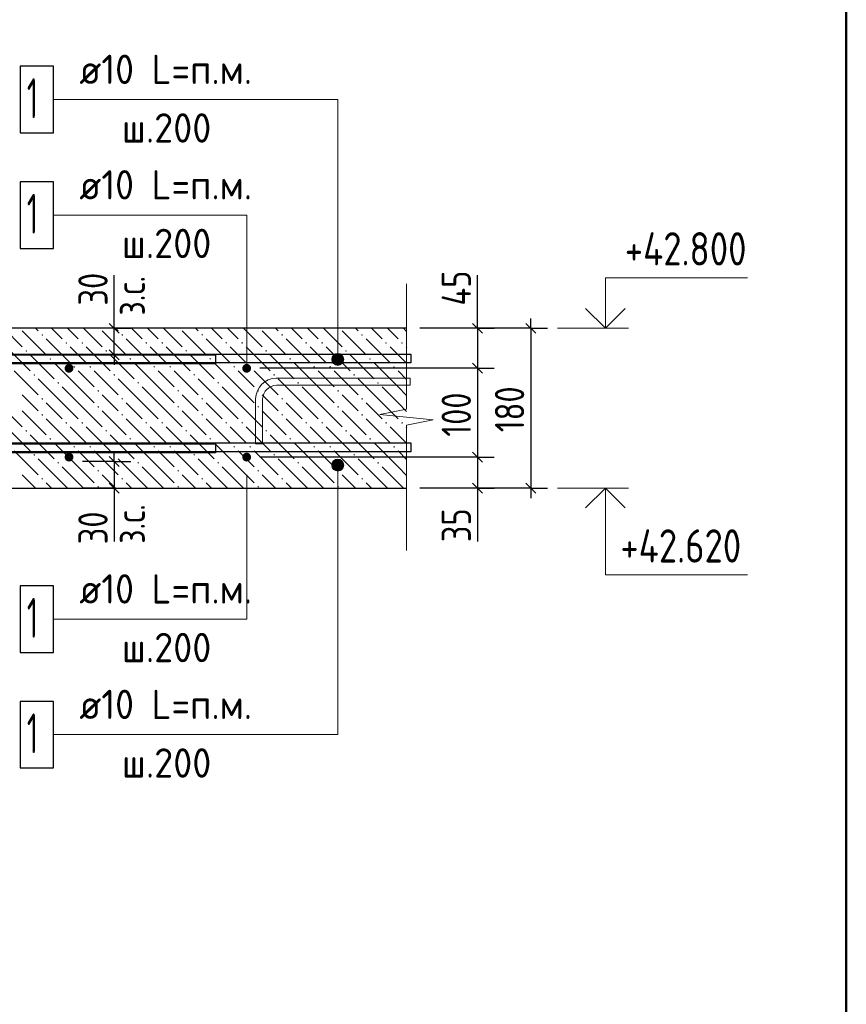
# Model space of a CAD drawing. Header units: millimetres. Extents: x 40580 to 1168286, y -220995 to 81020.
# Tile 391 of 419: x 1054964 to 1061168, y -118601 to -111210. Entities that reach past the tile are written whole.
import ezdxf

# ---------------------------------------------------------------- set-up
doc = ezdxf.new("R2010")
doc.units = ezdxf.units.MM
for name, color, linetype, lineweight in [('Standard', 7, 'Continuous', 25), ('ЖБ Перекрытие верхний уровень', 7, 'Continuous', 35), ('Позиционная метка линия выноска', 7, 'Continuous', 13), ('Примечания', 7, 'Continuous', 13), ('Фиксатор', 7, 'Continuous', 25), ('Фоновоя арматура Х1', 52, 'Continuous', 25)]:
    doc.layers.add(name, color=color, linetype=linetype, lineweight=lineweight)
doc.layers.add('Размерная выноска', color=7, linetype='Continuous')
doc.styles.add('GOST 2.304-81', font='txt')
doc.styles.add('ISOCPEUR', font='isocpeur.ttf')

msp = doc.modelspace()

# ---------------------------------------------------------------- hatches: boundary and pattern name
at = {"layer": 'ЖБ Перекрытие верхний уровень', "linetype": 'Continuous', "lineweight": -3, "transparency": 33554687}
for points in [[(1055127.2, -113576.6), (1055133.7, -113570.1), (1055140.2, -113576.6), (1055133.7, -113583.1)], [(1055727.2, -113576.6), (1055733.7, -113570.1), (1055740.2, -113576.6), (1055733.7, -113583.1)], [(1056327.2, -113576.6), (1056333.7, -113570.1), (1056340.2, -113576.6), (1056333.7, -113583.1)], [(1056927.2, -113576.6), (1056933.7, -113570.1), (1056940.2, -113576.6), (1056933.7, -113583.1)], [(1057527.2, -113576.6), (1057533.7, -113570.1), (1057540.2, -113576.6), (1057533.7, -113583.1)], [(1055307.2, -113636.6), (1055313.7, -113630.1), (1055320.2, -113636.6), (1055313.7, -113643.1)], [(1055427.2, -113636.6), (1055433.7, -113630.1), (1055440.2, -113636.6), (1055433.7, -113643.1)], [(1055907.2, -113636.6), (1055913.7, -113630.1), (1055920.2, -113636.6), (1055913.7, -113643.1)], [(1056027.2, -113636.6), (1056033.7, -113630.1), (1056040.2, -113636.6), (1056033.7, -113643.1)], [(1056507.2, -113636.6), (1056513.7, -113630.1), (1056520.2, -113636.6), (1056513.7, -113643.1)], [(1056627.2, -113636.6), (1056633.7, -113630.1), (1056640.2, -113636.6), (1056633.7, -113643.1)], [(1057107.2, -113636.6), (1057113.7, -113630.1), (1057120.2, -113636.6), (1057113.7, -113643.1)], [(1057227.2, -113636.6), (1057233.7, -113630.1), (1057240.2, -113636.6), (1057233.7, -113643.1)], [(1057707.2, -113636.6), (1057713.7, -113630.1), (1057720.2, -113636.6), (1057713.7, -113643.1)], [(1057827.2, -113636.6), (1057833.7, -113630.1), (1057840.2, -113636.6), (1057833.7, -113643.1)], [(1055007.2, -113696.6), (1055013.7, -113690.1), (1055020.2, -113696.6), (1055013.7, -113703.1)], [(1055607.2, -113696.6), (1055613.7, -113690.1), (1055620.2, -113696.6), (1055613.7, -113703.1)], [(1056207.2, -113696.6), (1056213.7, -113690.1), (1056220.2, -113696.6), (1056213.7, -113703.1)], [(1056807.2, -113696.6), (1056813.7, -113690.1), (1056820.2, -113696.6), (1056813.7, -113703.1)], [(1057407.2, -113696.6), (1057413.7, -113690.1), (1057420.2, -113696.6), (1057413.7, -113703.1)], [(1055187.2, -113756.6), (1055193.7, -113750.1), (1055200.2, -113756.6), (1055193.7, -113763.1)], [(1055367.2, -113816.6), (1055373.7, -113810.1), (1055380.2, -113816.6), (1055373.7, -113823.1)], [(1055487.2, -113816.6), (1055493.7, -113810.1), (1055500.2, -113816.6), (1055493.7, -113823.1)], [(1055787.2, -113756.6), (1055793.7, -113750.1), (1055800.2, -113756.6), (1055793.7, -113763.1)], [(1055967.2, -113816.6), (1055973.7, -113810.1), (1055980.2, -113816.6), (1055973.7, -113823.1)], [(1056087.2, -113816.6), (1056093.7, -113810.1), (1056100.2, -113816.6), (1056093.7, -113823.1)], [(1056387.2, -113756.6), (1056393.7, -113750.1), (1056400.2, -113756.6), (1056393.7, -113763.1)], [(1056567.2, -113816.6), (1056573.7, -113810.1), (1056580.2, -113816.6), (1056573.7, -113823.1)], [(1056687.2, -113816.6), (1056693.7, -113810.1), (1056700.2, -113816.6), (1056693.7, -113823.1)], [(1056987.2, -113756.6), (1056993.7, -113750.1), (1057000.2, -113756.6), (1056993.7, -113763.1)], [(1057167.2, -113816.6), (1057173.7, -113810.1), (1057180.2, -113816.6), (1057173.7, -113823.1)], [(1057287.2, -113816.6), (1057293.7, -113810.1), (1057300.2, -113816.6), (1057293.7, -113823.1)], [(1057587.2, -113756.6), (1057593.7, -113750.1), (1057600.2, -113756.6), (1057593.7, -113763.1)], [(1057767.2, -113816.6), (1057773.7, -113810.1), (1057780.2, -113816.6), (1057773.7, -113823.1)], [(1055067.2, -113876.6), (1055073.7, -113870.1), (1055080.2, -113876.6), (1055073.7, -113883.1)], [(1055667.2, -113876.6), (1055673.7, -113870.1), (1055680.2, -113876.6), (1055673.7, -113883.1)], [(1056267.2, -113876.6), (1056273.7, -113870.1), (1056280.2, -113876.6), (1056273.7, -113883.1)], [(1056867.2, -113876.6), (1056873.7, -113870.1), (1056880.2, -113876.6), (1056873.7, -113883.1)], [(1057467.2, -113876.6), (1057473.7, -113870.1), (1057480.2, -113876.6), (1057473.7, -113883.1)], [(1055247.2, -113936.6), (1055253.7, -113930.1), (1055260.2, -113936.6), (1055253.7, -113943.1)], [(1055847.2, -113936.6), (1055853.7, -113930.1), (1055860.2, -113936.6), (1055853.7, -113943.1)], [(1056447.2, -113936.6), (1056453.7, -113930.1), (1056460.2, -113936.6), (1056453.7, -113943.1)], [(1057047.2, -113936.6), (1057053.7, -113930.1), (1057060.2, -113936.6), (1057053.7, -113943.1)], [(1057647.2, -113936.6), (1057653.7, -113930.1), (1057660.2, -113936.6), (1057653.7, -113943.1)], [(1055547.2, -113996.6), (1055553.7, -113990.1), (1055560.2, -113996.6), (1055553.7, -114003.1)], [(1056147.2, -113996.6), (1056153.7, -113990.1), (1056160.2, -113996.6), (1056153.7, -114003.1)], [(1056747.2, -113996.6), (1056753.7, -113990.1), (1056760.2, -113996.6), (1056753.7, -114003.1)], [(1057347.2, -113996.6), (1057353.7, -113990.1), (1057360.2, -113996.6), (1057353.7, -114003.1)], [(1055127.2, -114056.6), (1055133.7, -114050.1), (1055140.2, -114056.6), (1055133.7, -114063.1)], [(1055547.2, -114116.6), (1055553.7, -114110.1), (1055560.2, -114116.6), (1055553.7, -114123.1)], [(1055727.2, -114056.6), (1055733.7, -114050.1), (1055740.2, -114056.6), (1055733.7, -114063.1)], [(1056147.2, -114116.6), (1056153.7, -114110.1), (1056160.2, -114116.6), (1056153.7, -114123.1)], [(1056327.2, -114056.6), (1056333.7, -114050.1), (1056340.2, -114056.6), (1056333.7, -114063.1)], [(1056747.2, -114116.6), (1056753.7, -114110.1), (1056760.2, -114116.6), (1056753.7, -114123.1)], [(1056927.2, -114056.6), (1056933.7, -114050.1), (1056940.2, -114056.6), (1056933.7, -114063.1)], [(1057347.2, -114116.6), (1057353.7, -114110.1), (1057360.2, -114116.6), (1057353.7, -114123.1)], [(1057527.2, -114056.6), (1057533.7, -114050.1), (1057540.2, -114056.6), (1057533.7, -114063.1)], [(1055127.2, -114176.6), (1055133.7, -114170.1), (1055140.2, -114176.6), (1055133.7, -114183.1)], [(1055727.2, -114176.6), (1055733.7, -114170.1), (1055740.2, -114176.6), (1055733.7, -114183.1)], [(1056327.2, -114176.6), (1056333.7, -114170.1), (1056340.2, -114176.6), (1056333.7, -114183.1)], [(1056927.2, -114176.6), (1056933.7, -114170.1), (1056940.2, -114176.6), (1056933.7, -114183.1)], [(1057527.2, -114176.6), (1057533.7, -114170.1), (1057540.2, -114176.6), (1057533.7, -114183.1)], [(1055307.2, -114236.6), (1055313.7, -114230.1), (1055320.2, -114236.6), (1055313.7, -114243.1)], [(1055427.2, -114236.6), (1055433.7, -114230.1), (1055440.2, -114236.6), (1055433.7, -114243.1)], [(1055907.2, -114236.6), (1055913.7, -114230.1), (1055920.2, -114236.6), (1055913.7, -114243.1)], [(1056027.2, -114236.6), (1056033.7, -114230.1), (1056040.2, -114236.6), (1056033.7, -114243.1)], [(1056507.2, -114236.6), (1056513.7, -114230.1), (1056520.2, -114236.6), (1056513.7, -114243.1)], [(1056627.2, -114236.6), (1056633.7, -114230.1), (1056640.2, -114236.6), (1056633.7, -114243.1)], [(1057107.2, -114236.6), (1057113.7, -114230.1), (1057120.2, -114236.6), (1057113.7, -114243.1)], [(1057227.2, -114236.6), (1057233.7, -114230.1), (1057240.2, -114236.6), (1057233.7, -114243.1)], [(1057707.2, -114236.6), (1057713.7, -114230.1), (1057720.2, -114236.6), (1057713.7, -114243.1)], [(1057827.2, -114236.6), (1057833.7, -114230.1), (1057840.2, -114236.6), (1057833.7, -114243.1)], [(1055007.2, -114296.6), (1055013.7, -114290.1), (1055020.2, -114296.6), (1055013.7, -114303.1)], [(1055607.2, -114296.6), (1055613.7, -114290.1), (1055620.2, -114296.6), (1055613.7, -114303.1)], [(1056207.2, -114296.6), (1056213.7, -114290.1), (1056220.2, -114296.6), (1056213.7, -114303.1)], [(1056807.2, -114296.6), (1056813.7, -114290.1), (1056820.2, -114296.6), (1056813.7, -114303.1)], [(1057407.2, -114296.6), (1057413.7, -114290.1), (1057420.2, -114296.6), (1057413.7, -114303.1)], [(1055187.2, -114356.6), (1055193.7, -114350.1), (1055200.2, -114356.6), (1055193.7, -114363.1)], [(1055787.2, -114356.6), (1055793.7, -114350.1), (1055800.2, -114356.6), (1055793.7, -114363.1)], [(1056387.2, -114356.6), (1056393.7, -114350.1), (1056400.2, -114356.6), (1056393.7, -114363.1)], [(1056987.2, -114356.6), (1056993.7, -114350.1), (1057000.2, -114356.6), (1056993.7, -114363.1)], [(1057587.2, -114356.6), (1057593.7, -114350.1), (1057600.2, -114356.6), (1057593.7, -114363.1)], [(1055067.2, -114476.6), (1055073.7, -114470.1), (1055080.2, -114476.6), (1055073.7, -114483.1)], [(1055367.2, -114416.6), (1055373.7, -114410.1), (1055380.2, -114416.6), (1055373.7, -114423.1)], [(1055487.2, -114416.6), (1055493.7, -114410.1), (1055500.2, -114416.6), (1055493.7, -114423.1)], [(1055667.2, -114476.6), (1055673.7, -114470.1), (1055680.2, -114476.6), (1055673.7, -114483.1)], [(1055967.2, -114416.6), (1055973.7, -114410.1), (1055980.2, -114416.6), (1055973.7, -114423.1)], [(1056087.2, -114416.6), (1056093.7, -114410.1), (1056100.2, -114416.6), (1056093.7, -114423.1)], [(1056267.2, -114476.6), (1056273.7, -114470.1), (1056280.2, -114476.6), (1056273.7, -114483.1)], [(1056567.2, -114416.6), (1056573.7, -114410.1), (1056580.2, -114416.6), (1056573.7, -114423.1)], [(1056687.2, -114416.6), (1056693.7, -114410.1), (1056700.2, -114416.6), (1056693.7, -114423.1)], [(1056867.2, -114476.6), (1056873.7, -114470.1), (1056880.2, -114476.6), (1056873.7, -114483.1)], [(1057167.2, -114416.6), (1057173.7, -114410.1), (1057180.2, -114416.6), (1057173.7, -114423.1)], [(1057287.2, -114416.6), (1057293.7, -114410.1), (1057300.2, -114416.6), (1057293.7, -114423.1)], [(1057467.2, -114476.6), (1057473.7, -114470.1), (1057480.2, -114476.6), (1057473.7, -114483.1)], [(1057767.2, -114416.6), (1057773.7, -114410.1), (1057780.2, -114416.6), (1057773.7, -114423.1)], [(1055247.2, -114536.6), (1055253.7, -114530.1), (1055260.2, -114536.6), (1055253.7, -114543.1)], [(1055847.2, -114536.6), (1055853.7, -114530.1), (1055860.2, -114536.6), (1055853.7, -114543.1)], [(1056447.2, -114536.6), (1056453.7, -114530.1), (1056460.2, -114536.6), (1056453.7, -114543.1)], [(1057047.2, -114536.6), (1057053.7, -114530.1), (1057060.2, -114536.6), (1057053.7, -114543.1)], [(1057647.2, -114536.6), (1057653.7, -114530.1), (1057660.2, -114536.6), (1057653.7, -114543.1)], [(1055547.2, -114596.6), (1055553.7, -114590.1), (1055560.2, -114596.6), (1055553.7, -114603.1)], [(1056147.2, -114596.6), (1056153.7, -114590.1), (1056160.2, -114596.6), (1056153.7, -114603.1)], [(1056747.2, -114596.6), (1056753.7, -114590.1), (1056760.2, -114596.6), (1056753.7, -114603.1)], [(1057347.2, -114596.6), (1057353.7, -114590.1), (1057360.2, -114596.6), (1057353.7, -114603.1)], [(1055127.2, -114656.6), (1055133.7, -114650.1), (1055140.2, -114656.6), (1055133.7, -114663.1)], [(1055727.2, -114656.6), (1055733.7, -114650.1), (1055740.2, -114656.6), (1055733.7, -114663.1)], [(1056327.2, -114656.6), (1056333.7, -114650.1), (1056340.2, -114656.6), (1056333.7, -114663.1)], [(1056927.2, -114656.6), (1056933.7, -114650.1), (1056940.2, -114656.6), (1056933.7, -114663.1)], [(1057527.2, -114656.6), (1057533.7, -114650.1), (1057540.2, -114656.6), (1057533.7, -114663.1)], [(1055547.2, -114716.6), (1055553.7, -114710.1), (1055560.2, -114716.6), (1055553.7, -114723.1)], [(1056147.2, -114716.6), (1056153.7, -114710.1), (1056160.2, -114716.6), (1056153.7, -114723.1)], [(1056747.2, -114716.6), (1056753.7, -114710.1), (1056760.2, -114716.6), (1056753.7, -114723.1)], [(1057347.2, -114716.6), (1057353.7, -114710.1), (1057360.2, -114716.6), (1057353.7, -114723.1)]]:
    msp.add_hatch(color=7, dxfattribs=at).paths.add_polyline_path(points, flags=16)
at = {"layer": 'Позиционная метка линия выноска', "linetype": 'Continuous', "lineweight": 13, "transparency": 33554687}
for points in [[(1057390, -113737.7), (1057312.6, -113737.7), (1057306.3, -113760.2)], [(1057390, -113737.7), (1057306.3, -113760.2), (1057396.3, -113760.2)], [(1057373.8, -113721.5), (1057328.8, -113721.5), (1057312.6, -113737.7)], [(1057373.8, -113721.5), (1057312.6, -113737.7), (1057390, -113737.7)], [(1057328.8, -113721.5), (1057373.8, -113721.5), (1057351.3, -113715.2)], [(1057396.3, -113760.2), (1057306.3, -113760.2), (1057312.6, -113782.7)], [(1057396.3, -113760.2), (1057312.6, -113782.7), (1057390, -113782.7)], [(1057390, -113782.7), (1057312.6, -113782.7), (1057328.8, -113798.9)], [(1057390, -113782.7), (1057328.8, -113798.9), (1057373.8, -113798.9)], [(1057373.8, -113798.9), (1057328.8, -113798.9), (1057351.3, -113805.2)], [(1057306.3, -114553.5), (1057396.3, -114553.5), (1057390, -114531)], [(1057306.3, -114553.5), (1057390, -114531), (1057312.6, -114531)], [(1057312.6, -114576), (1057396.3, -114553.5), (1057306.3, -114553.5)], [(1057312.6, -114531), (1057390, -114531), (1057373.8, -114514.8)], [(1057312.6, -114531), (1057373.8, -114514.8), (1057328.8, -114514.8)], [(1057312.6, -114576), (1057390, -114576), (1057396.3, -114553.5)], [(1057328.8, -114514.8), (1057373.8, -114514.8), (1057351.3, -114508.5)], [(1057328.8, -114592.2), (1057390, -114576), (1057312.6, -114576)], [(1057328.8, -114592.2), (1057373.8, -114592.2), (1057390, -114576)], [(1057373.8, -114592.2), (1057328.8, -114592.2), (1057351.3, -114598.5)]]:
    msp.add_hatch(color=7, dxfattribs=at).paths.add_polyline_path(points)
at = {"layer": 'Фоновоя арматура Х1', "linetype": 'Continuous', "lineweight": -3, "transparency": 33554687}
for points in [[(1055367.7, -113826.9), (1055365.2, -113814.1), (1055357.9, -113803.3), (1055347.1, -113796.1), (1055334.4, -113793.5), (1055321.6, -113796.1), (1055310.8, -113803.3), (1055303.6, -113814.1), (1055301, -113826.9), (1055303.6, -113839.6), (1055310.8, -113850.4), (1055321.6, -113857.7), (1055334.4, -113860.2), (1055347.1, -113857.7), (1055357.9, -113850.4), (1055365.2, -113839.6)], [(1056701, -113826.9), (1056698.5, -113814.1), (1056691.3, -113803.3), (1056680.4, -113796.1), (1056667.7, -113793.5), (1056654.9, -113796.1), (1056644.1, -113803.3), (1056636.9, -113814.1), (1056634.4, -113826.9), (1056636.9, -113839.6), (1056644.1, -113850.4), (1056654.9, -113857.7), (1056667.7, -113860.2), (1056680.4, -113857.7), (1056691.3, -113850.4), (1056698.5, -113839.6)], [(1055367.7, -114493.5), (1055365.2, -114480.8), (1055357.9, -114470), (1055347.1, -114462.7), (1055334.4, -114460.2), (1055321.6, -114462.7), (1055310.8, -114470), (1055303.6, -114480.8), (1055301, -114493.5), (1055303.6, -114506.3), (1055310.8, -114517.1), (1055321.6, -114524.3), (1055334.4, -114526.9), (1055347.1, -114524.3), (1055357.9, -114517.1), (1055365.2, -114506.3)], [(1056701, -114493.5), (1056698.5, -114480.8), (1056691.3, -114470), (1056680.4, -114462.7), (1056667.7, -114460.2), (1056654.9, -114462.7), (1056644.1, -114470), (1056636.9, -114480.8), (1056634.4, -114493.5), (1056636.9, -114506.3), (1056644.1, -114517.1), (1056654.9, -114524.3), (1056667.7, -114526.9), (1056680.4, -114524.3), (1056691.3, -114517.1), (1056698.5, -114506.3)]]:
    msp.add_hatch(color=7, dxfattribs=at).paths.add_polyline_path(points)

# ---------------------------------------------------------------- linework, layer by layer
at = {"color": 38, "linetype": 'Continuous', "lineweight": 25, "true_color": 0x5f1e0f, "transparency": 33554687}
for points in [[(1053790, -113726.9), (1056434.4, -113726.9), (1056434.4, -113793.5)], [(1056434.4, -113793.5), (1053794.6, -113793.5)], [(1053794.6, -114393.5), (1056434.4, -114393.5), (1056434.4, -114460.2), (1053790, -114460.2)]]:
    msp.add_lwpolyline(points, dxfattribs=at)
at = {"layer": 'Standard', "color": 7, "linetype": 'Continuous', "lineweight": 25, "transparency": 33554687}
for p, q in [((1055711.7, -113564.4), (1055636.7, -113489.4)), ((1058363.5, -113489.4), (1058438.5, -113564.4)), ((1058763.5, -113489.4), (1058838.5, -113564.4)), ((1055711.7, -113764.4), (1055636.7, -113689.4)), ((1058363.5, -113789.4), (1058438.5, -113864.4)), ((1058363.5, -114456), (1058438.5, -114531)), ((1055636.7, -114489.4), (1055711.7, -114564.4)), ((1055636.7, -114689.4), (1055711.7, -114764.4)), ((1058363.5, -114689.4), (1058438.5, -114764.4)), ((1058763.5, -114689.4), (1058838.5, -114764.4))]:
    msp.add_line(p, q, dxfattribs=at)
at = {"layer": 'Standard', "color": 7, "linetype": 'Continuous', "lineweight": -3, "transparency": 33554687}
for p, q in [((1055674.2, -113526.9), (1055674.2, -113451.9)), ((1058401, -113526.9), (1058401, -113451.9)), ((1058801, -113526.9), (1058801, -113451.9)), ((1055674.2, -113726.9), (1055674.2, -113526.9)), ((1058401, -113526.9), (1058401, -113826.9)), ((1055674.2, -113726.9), (1055674.2, -113801.9)), ((1058401, -113826.9), (1058401, -114493.5)), ((1055674.2, -114526.9), (1055674.2, -114451.9)), ((1055674.2, -114526.9), (1055674.2, -114726.9)), ((1058401, -114493.5), (1058401, -114726.9)), ((1055674.2, -114726.9), (1055674.2, -114801.9)), ((1058401, -114726.9), (1058401, -114801.9)), ((1058801, -114726.9), (1058801, -114801.9))]:
    msp.add_line(p, q, dxfattribs=at)
at = {"layer": 'Standard', "color": 251, "linetype": 'Continuous', "lineweight": -3, "true_color": 0x656565, "transparency": 33554687}
for p, q in [((1055674.2, -113526.9), (1055437.6, -113526.9)), ((1055674.2, -113526.9), (1055549.2, -113526.9)), ((1055674.2, -113526.9), (1055799.2, -113526.9)), ((1058801, -113526.9), (1057967.7, -113526.9)), ((1058401, -113526.9), (1058276, -113526.9)), ((1058401, -113526.9), (1058526, -113526.9)), ((1058801, -113526.9), (1058676, -113526.9)), ((1058801, -113526.9), (1058926, -113526.9)), ((1055674.2, -113726.9), (1055436, -113726.9)), ((1055674.2, -113726.9), (1055549.2, -113726.9)), ((1055674.2, -113726.9), (1055799.2, -113726.9)), ((1058401, -113826.9), (1058276, -113826.9)), ((1058401, -113826.9), (1058526, -113826.9)), ((1055674.2, -114526.9), (1055436, -114526.9)), ((1055674.2, -114526.9), (1055549.2, -114526.9)), ((1055674.2, -114526.9), (1055799.2, -114526.9)), ((1058401, -114493.5), (1058276, -114493.5)), ((1058401, -114493.5), (1058526, -114493.5)), ((1055674.2, -114726.9), (1055437.6, -114726.9)), ((1055674.2, -114726.9), (1055549.2, -114726.9)), ((1055674.2, -114726.9), (1055799.2, -114726.9)), ((1058801, -114726.9), (1057967.7, -114726.9)), ((1058401, -114726.9), (1058276, -114726.9)), ((1058401, -114726.9), (1058526, -114726.9)), ((1058801, -114726.9), (1058676, -114726.9)), ((1058801, -114726.9), (1058926, -114726.9))]:
    msp.add_line(p, q, dxfattribs=at)
at = {"layer": 'Standard', "color": 7, "linetype": 'Continuous', "lineweight": 50, "transparency": 33554687}
msp.add_lwpolyline([(1042668.3, -99168.4), (1061168.3, -99168.4), (1061168.3, -127868.4), (1042668.3, -127868.4), (1042668.3, -99168.4)], close=True, dxfattribs=at)
at = {"layer": 'Standard', "color": 251, "linetype": 'Continuous', "lineweight": -3, "true_color": 0x656565, "transparency": 33554687}
for points in [[(1058401, -113526.9), (1058384, -113526.9), (1058384, -113526.9), (1058384, -113526.9), (1058384, -113526.9), (1057967.7, -113526.9)], [(1058401, -113826.9), (1058384, -113826.9), (1058384, -113826.9), (1058384, -113826.9), (1058384, -113826.9), (1056767.7, -113826.9)], [(1058401, -114493.5), (1058384, -114493.5), (1058384, -114493.5), (1056767.7, -114493.5)], [(1058401, -114726.9), (1058384, -114726.9), (1058384, -114726.9), (1057967.7, -114726.9)]]:
    msp.add_lwpolyline(points, dxfattribs=at)
at = {"layer": 'Standard', "color": 7, "linetype": 'Continuous', "lineweight": -3, "transparency": 33554687}
msp.add_lwpolyline([(1058801, -113526.9), (1058801, -114215.2), (1058801, -114215.2), (1058801, -114726.9)], dxfattribs=at)
at = {"layer": 'ЖБ Перекрытие верхний уровень', "color": 7, "linetype": 'Continuous', "lineweight": 25, "transparency": 33554687}
for p, q in [((1057867.7, -113526.9), (1053401, -113526.9)), ((1054601, -114726.9), (1057867.7, -114726.9))]:
    msp.add_line(p, q, dxfattribs=at)
at = {"layer": 'ЖБ Перекрытие верхний уровень', "color": 9, "linetype": 'Continuous', "lineweight": -3, "true_color": 0xc7c7c7, "transparency": 33554687}
for p, q in [((1054844, -113526.9), (1054983.7, -113666.6)), ((1054983.7, -113546.6), (1055163.7, -113726.6)), ((1055103.7, -113546.6), (1055084, -113526.9)), ((1055204, -113526.9), (1055283.7, -113606.6)), ((1055324, -113526.9), (1055403.7, -113606.6)), ((1055444, -113526.9), (1055583.7, -113666.6)), ((1055583.7, -113546.6), (1055763.7, -113726.6)), ((1055703.7, -113546.6), (1055684, -113526.9)), ((1055804, -113526.9), (1055883.7, -113606.6)), ((1055924, -113526.9), (1056003.7, -113606.6)), ((1056044, -113526.9), (1056183.7, -113666.6)), ((1056183.7, -113546.6), (1056363.7, -113726.6)), ((1056303.7, -113546.6), (1056284, -113526.9)), ((1056404, -113526.9), (1056483.7, -113606.6)), ((1056524, -113526.9), (1056603.7, -113606.6)), ((1056644, -113526.9), (1056783.7, -113666.6)), ((1056783.7, -113546.6), (1056963.7, -113726.6)), ((1056903.7, -113546.6), (1056884, -113526.9)), ((1057004, -113526.9), (1057083.7, -113606.6)), ((1057124, -113526.9), (1057203.7, -113606.6)), ((1057244, -113526.9), (1057383.7, -113666.6)), ((1057383.7, -113546.6), (1057563.7, -113726.6)), ((1057503.7, -113546.6), (1057484, -113526.9)), ((1057604, -113526.9), (1057683.7, -113606.6)), ((1057724, -113526.9), (1057803.7, -113606.6)), ((1057844, -113526.9), (1057867.7, -113550.6)), ((1054863.7, -113666.6), (1055043.7, -113846.6)), ((1055163.7, -113606.6), (1055343.7, -113786.6)), ((1055403.7, -113726.6), (1055343.7, -113666.6)), ((1055463.7, -113666.6), (1055643.7, -113846.6)), ((1055763.7, -113606.6), (1055943.7, -113786.6)), ((1056003.7, -113726.6), (1055943.7, -113666.6)), ((1056063.7, -113666.6), (1056243.7, -113846.6)), ((1056363.7, -113606.6), (1056543.7, -113786.6)), ((1056603.7, -113726.6), (1056543.7, -113666.6)), ((1056663.7, -113666.6), (1056843.7, -113846.6)), ((1056963.7, -113606.6), (1057143.7, -113786.6)), ((1057203.7, -113726.6), (1057143.7, -113666.6)), ((1057263.7, -113666.6), (1057443.7, -113846.6)), ((1057563.7, -113606.6), (1057743.7, -113786.6)), ((1057803.7, -113726.6), (1057743.7, -113666.6)), ((1057863.7, -113666.6), (1057867.7, -113670.6)), ((1055043.7, -113726.6), (1055223.7, -113906.6)), ((1055463.7, -113786.6), (1055403.7, -113726.6)), ((1055643.7, -113726.6), (1055823.7, -113906.6)), ((1056063.7, -113786.6), (1056003.7, -113726.6)), ((1056243.7, -113726.6), (1056423.7, -113906.6)), ((1056663.7, -113786.6), (1056603.7, -113726.6)), ((1056843.7, -113726.6), (1057023.7, -113906.6)), ((1057263.7, -113786.6), (1057203.7, -113726.6)), ((1057443.7, -113726.6), (1057623.7, -113906.6)), ((1057863.7, -113786.6), (1057803.7, -113726.6)), ((1055403.7, -113966.6), (1055223.7, -113786.6)), ((1056003.7, -113966.6), (1055823.7, -113786.6)), ((1056603.7, -113966.6), (1056423.7, -113786.6)), ((1057203.7, -113966.6), (1057023.7, -113786.6)), ((1057803.7, -113966.6), (1057623.7, -113786.6)), ((1054923.7, -113846.6), (1055103.7, -114026.6)), ((1055403.7, -113846.6), (1055523.7, -113966.6)), ((1055523.7, -113846.6), (1055703.7, -114026.6)), ((1056003.7, -113846.6), (1056123.7, -113966.6)), ((1056123.7, -113846.6), (1056303.7, -114026.6)), ((1056603.7, -113846.6), (1056723.7, -113966.6)), ((1056723.7, -113846.6), (1056903.7, -114026.6)), ((1057203.7, -113846.6), (1057323.7, -113966.6)), ((1057323.7, -113846.6), (1057503.7, -114026.6)), ((1057803.7, -113846.6), (1057867.7, -113910.6)), ((1055283.7, -114086.6), (1055103.7, -113906.6)), ((1055883.7, -114086.6), (1055703.7, -113906.6)), ((1056483.7, -114086.6), (1056303.7, -113906.6)), ((1057083.7, -114086.6), (1056903.7, -113906.6)), ((1057683.7, -114086.6), (1057503.7, -113906.6)), ((1055043.7, -114086.6), (1054983.7, -114026.6)), ((1055283.7, -113966.6), (1055403.7, -114086.6)), ((1055403.7, -113966.6), (1055523.7, -114086.6)), ((1055643.7, -114086.6), (1055583.7, -114026.6)), ((1055883.7, -113966.6), (1056003.7, -114086.6)), ((1056003.7, -113966.6), (1056123.7, -114086.6)), ((1056243.7, -114086.6), (1056183.7, -114026.6)), ((1056483.7, -113966.6), (1056603.7, -114086.6)), ((1056603.7, -113966.6), (1056723.7, -114086.6)), ((1056843.7, -114086.6), (1056783.7, -114026.6)), ((1057083.7, -113966.6), (1057203.7, -114086.6)), ((1057203.7, -113966.6), (1057323.7, -114086.6)), ((1057443.7, -114086.6), (1057383.7, -114026.6)), ((1057683.7, -113966.6), (1057803.7, -114086.6)), ((1057803.7, -113966.6), (1057867.7, -114030.6)), ((1054803.7, -114086.6), (1054983.7, -114266.6)), ((1055103.7, -114146.6), (1055043.7, -114086.6)), ((1055163.7, -114086.6), (1055283.7, -114206.6)), ((1055283.7, -114086.6), (1055403.7, -114206.6)), ((1055403.7, -114086.6), (1055583.7, -114266.6)), ((1055703.7, -114146.6), (1055643.7, -114086.6)), ((1055763.7, -114086.6), (1055883.7, -114206.6)), ((1055883.7, -114086.6), (1056003.7, -114206.6)), ((1056003.7, -114086.6), (1056183.7, -114266.6)), ((1056303.7, -114146.6), (1056243.7, -114086.6)), ((1056363.7, -114086.6), (1056483.7, -114206.6)), ((1056483.7, -114086.6), (1056603.7, -114206.6)), ((1056603.7, -114086.6), (1056783.7, -114266.6)), ((1056903.7, -114146.6), (1056843.7, -114086.6)), ((1056963.7, -114086.6), (1057083.7, -114206.6)), ((1057083.7, -114086.6), (1057203.7, -114206.6)), ((1057203.7, -114086.6), (1057383.7, -114266.6)), ((1057503.7, -114146.6), (1057443.7, -114086.6)), ((1057563.7, -114086.6), (1057683.7, -114206.6)), ((1057683.7, -114086.6), (1057803.7, -114206.6)), ((1057803.7, -114086.6), (1057867.7, -114150.6)), ((1054983.7, -114146.6), (1055163.7, -114326.6)), ((1055583.7, -114146.6), (1055763.7, -114326.6)), ((1056183.7, -114146.6), (1056363.7, -114326.6)), ((1056783.7, -114146.6), (1056963.7, -114326.6)), ((1057383.7, -114146.6), (1057563.7, -114326.6)), ((1055163.7, -114206.6), (1055343.7, -114386.6)), ((1055763.7, -114206.6), (1055943.7, -114386.6)), ((1056363.7, -114206.6), (1056543.7, -114386.6)), ((1056963.7, -114206.6), (1057143.7, -114386.6)), ((1057563.7, -114206.6), (1057743.7, -114386.6)), ((1054863.7, -114266.6), (1055043.7, -114446.6)), ((1055043.7, -114326.6), (1055223.7, -114506.6)), ((1055403.7, -114326.6), (1055343.7, -114266.6)), ((1055463.7, -114386.6), (1055403.7, -114326.6)), ((1055463.7, -114266.6), (1055643.7, -114446.6)), ((1055643.7, -114326.6), (1055823.7, -114506.6)), ((1056003.7, -114326.6), (1055943.7, -114266.6)), ((1056063.7, -114386.6), (1056003.7, -114326.6)), ((1056063.7, -114266.6), (1056243.7, -114446.6)), ((1056243.7, -114326.6), (1056423.7, -114506.6)), ((1056603.7, -114326.6), (1056543.7, -114266.6)), ((1056663.7, -114386.6), (1056603.7, -114326.6)), ((1056663.7, -114266.6), (1056843.7, -114446.6)), ((1056843.7, -114326.6), (1057023.7, -114506.6)), ((1057203.7, -114326.6), (1057143.7, -114266.6)), ((1057263.7, -114386.6), (1057203.7, -114326.6)), ((1057263.7, -114266.6), (1057443.7, -114446.6)), ((1057443.7, -114326.6), (1057623.7, -114506.6)), ((1057803.7, -114326.6), (1057743.7, -114266.6)), ((1057863.7, -114386.6), (1057803.7, -114326.6)), ((1057863.7, -114266.6), (1057867.7, -114270.6)), ((1055403.7, -114566.6), (1055223.7, -114386.6)), ((1056003.7, -114566.6), (1055823.7, -114386.6)), ((1056603.7, -114566.6), (1056423.7, -114386.6)), ((1057203.7, -114566.6), (1057023.7, -114386.6)), ((1057803.7, -114566.6), (1057623.7, -114386.6)), ((1054923.7, -114446.6), (1055103.7, -114626.6)), ((1055403.7, -114446.6), (1055523.7, -114566.6)), ((1055523.7, -114446.6), (1055703.7, -114626.6)), ((1056003.7, -114446.6), (1056123.7, -114566.6)), ((1056123.7, -114446.6), (1056303.7, -114626.6)), ((1056603.7, -114446.6), (1056723.7, -114566.6)), ((1056723.7, -114446.6), (1056903.7, -114626.6)), ((1057203.7, -114446.6), (1057323.7, -114566.6)), ((1057323.7, -114446.6), (1057503.7, -114626.6)), ((1057803.7, -114446.6), (1057867.7, -114510.6)), ((1055283.7, -114686.6), (1055103.7, -114506.6)), ((1055883.7, -114686.6), (1055703.7, -114506.6)), ((1056483.7, -114686.6), (1056303.7, -114506.6)), ((1057083.7, -114686.6), (1056903.7, -114506.6)), ((1057683.7, -114686.6), (1057503.7, -114506.6)), ((1055043.7, -114686.6), (1054983.7, -114626.6)), ((1055283.7, -114566.6), (1055403.7, -114686.6)), ((1055403.7, -114566.6), (1055523.7, -114686.6)), ((1055643.7, -114686.6), (1055583.7, -114626.6)), ((1055883.7, -114566.6), (1056003.7, -114686.6)), ((1056003.7, -114566.6), (1056123.7, -114686.6)), ((1056243.7, -114686.6), (1056183.7, -114626.6)), ((1056483.7, -114566.6), (1056603.7, -114686.6)), ((1056603.7, -114566.6), (1056723.7, -114686.6)), ((1056843.7, -114686.6), (1056783.7, -114626.6)), ((1057083.7, -114566.6), (1057203.7, -114686.6)), ((1057203.7, -114566.6), (1057323.7, -114686.6)), ((1057443.7, -114686.6), (1057383.7, -114626.6)), ((1057683.7, -114566.6), (1057803.7, -114686.6)), ((1057803.7, -114566.6), (1057867.7, -114630.6)), ((1055084, -114726.9), (1055043.7, -114686.6)), ((1055163.7, -114686.6), (1055204, -114726.9)), ((1055283.7, -114686.6), (1055324, -114726.9)), ((1055403.7, -114686.6), (1055444, -114726.9)), ((1055684, -114726.9), (1055643.7, -114686.6)), ((1055763.7, -114686.6), (1055804, -114726.9)), ((1055883.7, -114686.6), (1055924, -114726.9)), ((1056003.7, -114686.6), (1056044, -114726.9)), ((1056284, -114726.9), (1056243.7, -114686.6)), ((1056363.7, -114686.6), (1056404, -114726.9)), ((1056483.7, -114686.6), (1056524, -114726.9)), ((1056603.7, -114686.6), (1056644, -114726.9)), ((1056884, -114726.9), (1056843.7, -114686.6)), ((1056963.7, -114686.6), (1057004, -114726.9)), ((1057083.7, -114686.6), (1057124, -114726.9)), ((1057203.7, -114686.6), (1057244, -114726.9)), ((1057484, -114726.9), (1057443.7, -114686.6)), ((1057563.7, -114686.6), (1057604, -114726.9)), ((1057683.7, -114686.6), (1057724, -114726.9)), ((1057803.7, -114686.6), (1057844, -114726.9))]:
    msp.add_line(p, q, dxfattribs=at)
at = {"layer": 'Позиционная метка линия выноска', "color": 7, "linetype": 'Continuous', "lineweight": 13, "transparency": 33554687}
for p, q in [((1057351.3, -113715.2), (1057351.3, -113715.2)), ((1057306.3, -113760.2), (1057306.3, -113760.2)), ((1057351.3, -113805.2), (1057351.3, -113805.2)), ((1057396.3, -113760.2), (1057396.3, -113760.2)), ((1057306.3, -114553.5), (1057306.3, -114553.5)), ((1057351.3, -114508.5), (1057351.3, -114508.5)), ((1057396.3, -114553.5), (1057396.3, -114553.5)), ((1057351.3, -114598.5), (1057351.3, -114598.5))]:
    msp.add_line(p, q, dxfattribs=at)
for points in [[(1055218, -111810.2), (1057351.3, -111810.2), (1057351.3, -113760.2)], [(1056667.7, -113826.9), (1056667.7, -112676.9), (1055218, -112676.9)], [(1055218, -116576.9), (1057351.3, -116576.9), (1057351.3, -114553.5)], [(1056667.7, -114626.9), (1056667.7, -115710.2), (1055218, -115710.2)]]:
    msp.add_lwpolyline(points, dxfattribs=at)
for centre in [(1057351.3, -113760.2), (1057351.3, -114553.5)]:
    msp.add_circle(centre, 45, dxfattribs=at)
at = {"layer": 'Примечания', "color": 7, "linetype": 'Continuous', "lineweight": 13, "transparency": 33554687}
for p, q in [((1057867.7, -113193.5), (1057867.7, -114133.5)), ((1059001, -113526.9), (1059534.4, -113526.9)), ((1057867.7, -114133.5), (1057667.7, -114173.5)), ((1057667.7, -114173.5), (1058067.7, -114213.5)), ((1058067.7, -114213.5), (1057867.7, -114253.5)), ((1057867.7, -114253.5), (1057867.7, -115193.5)), ((1059001, -114726.9), (1059534.4, -114726.9)), ((1057867.7, -115193.5), (1057867.7, -115193.5))]:
    msp.add_line(p, q, dxfattribs=at)
for points in [[(1059360.1, -113526.9), (1059360.1, -113146.9), (1060426.7, -113146.9)], [(1059360.1, -114726.9), (1059360.1, -115376.9), (1060426.7, -115376.9)]]:
    msp.add_lwpolyline(points, dxfattribs=at)
at = {"layer": 'Примечания', "color": 7, "linetype": 'Continuous', "lineweight": -3, "transparency": 33554687}
for points in [[(1059211.6, -113378.4), (1059360.1, -113526.9), (1059508.6, -113378.4)], [(1059211.6, -114875.4), (1059360.1, -114726.9), (1059508.6, -114875.4)]]:
    msp.add_lwpolyline(points, dxfattribs=at)
at = {"layer": 'Размерная выноска', "color": 7, "linetype": 'Continuous', "lineweight": -3, "transparency": 33554687}
for p, q in [((1055674.2, -113526.9), (1055674.2, -113126.9)), ((1058401, -113526.9), (1058401, -113126.9)), ((1055674.2, -114726.9), (1055674.2, -115126.9)), ((1058401, -114726.9), (1058401, -115126.9))]:
    msp.add_line(p, q, dxfattribs=at)
at = {"layer": 'Фиксатор', "color": 251, "linetype": 'Continuous', "lineweight": 13, "true_color": 0x494949, "transparency": 33554687}
msp.add_lwpolyline([(1056734.4, -114393.8), (1056734.4, -114052.8), (1056738.2, -114025), (1056747.8, -113996), (1056762.8, -113969.2), (1056781.1, -113947.2), (1056803.2, -113928.8), (1056829.9, -113913.9), (1056858.9, -113904.3), (1056886.7, -113900.4), (1057894.4, -113900.4), (1057894.4, -113953.8), (1056890.4, -113953.8), (1056871, -113956.5), (1056851.4, -113962.9), (1056833.5, -113973), (1056819, -113985.1), (1056806.9, -113999.6), (1056796.8, -114017.5), (1056790.4, -114037.1), (1056787.7, -114056.5), (1056787.7, -114393.8), (1056734.4, -114393.8)], dxfattribs=at)
at = {"layer": 'Фоновоя арматура Х1', "color": 7, "linetype": 'Continuous', "lineweight": 25, "transparency": 33554687}
for points in [[(1054968, -112060.2), (1055218, -112060.2), (1055218, -111560.2), (1054968, -111560.2), (1054968, -112060.2)], [(1054968, -112060.2), (1055218, -112060.2), (1055218, -111560.2), (1054968, -111560.2), (1054968, -112060.2)], [(1054968, -112926.9), (1055218, -112926.9), (1055218, -112426.9), (1054968, -112426.9), (1054968, -112926.9)], [(1054968, -112926.9), (1055218, -112926.9), (1055218, -112426.9), (1054968, -112426.9), (1054968, -112926.9)], [(1054968, -115960.2), (1055218, -115960.2), (1055218, -115460.2), (1054968, -115460.2), (1054968, -115960.2)], [(1054968, -115960.2), (1055218, -115960.2), (1055218, -115460.2), (1054968, -115460.2), (1054968, -115960.2)], [(1054968, -116826.9), (1055218, -116826.9), (1055218, -116326.9), (1054968, -116326.9), (1054968, -116826.9)], [(1054968, -116826.9), (1055218, -116826.9), (1055218, -116326.9), (1054968, -116326.9), (1054968, -116826.9)]]:
    msp.add_lwpolyline(points, dxfattribs=at)
at = {"layer": 'Фоновоя арматура Х1', "color": 251, "linetype": 'Continuous', "lineweight": -3, "true_color": 0x656565, "transparency": 33554687}
for points in [[(1053567.7, -113720.2), (1057901, -113720.2), (1057901, -113786.9), (1053567.7, -113786.9), (1053567.7, -113720.2)], [(1053567.7, -113720.2), (1057901, -113720.2), (1057901, -113786.9), (1053567.7, -113786.9), (1053567.7, -113720.2)], [(1057901, -114453.5), (1053567.7, -114453.5), (1053567.7, -114386.9), (1057901, -114386.9), (1057901, -114453.5)], [(1057901, -114453.5), (1053567.7, -114453.5), (1053567.7, -114386.9), (1057901, -114386.9), (1057901, -114453.5)]]:
    msp.add_lwpolyline(points, dxfattribs=at)

# ---------------------------------------------------------------- texts
at = {"layer": 'Standard', "color": 7, "linetype": 'Continuous', "lineweight": 25, "transparency": 33554687, "char_height": 250, "attachment_point": 7, "style": 'GOST 2.304-81'}
for s, insert, width in [('+42.800', (1059505.9, -113055.2), 1048.431), ('+42.620', (1059472.6, -115285.2), 1084.015)]:
    msp.add_mtext(s, dxfattribs=dict(at, insert=insert, width=width))
at = {"layer": 'Standard', "color": 7, "linetype": 'Continuous', "lineweight": 25, "transparency": 33554687, "char_height": 220, "attachment_point": 7, "rotation": 90, "style": 'GOST 2.304-81'}
for s, insert, width in [('з.с.', (1055904.3, -113430.5), 446.066), ('30', (1055624.2, -113356), 375.735), ('45', (1058351, -113356), 375.735), ('100', (1058351, -114340.1), 485.079), ('180', (1058751, -114306.7), 485.079), ('з.с.', (1055904.3, -115143.7), 446.06), ('30', (1055624.2, -115148), 375.741), ('35', (1058351, -115132.2), 360.165)]:
    msp.add_mtext(s, dxfattribs=dict(at, insert=insert, width=width))
at = {"layer": 'Фоновоя арматура Х1', "color": 7, "linetype": 'Continuous', "lineweight": 13, "transparency": 33554687, "attachment_point": 7, "style": 'ISOCPEUR'}
for s, insert, char_height, width in [('\\W0.94;ø10 L=п.м. ', (1055411.7, -111692.9), 220, 1600.028), ('\\W0.56;1', (1055018, -111950.2), 300, 233.333), ('\\W0.56;1', (1055018, -111950.2), 300, 233.333), ('\\W0.95;ш.200 ', (1055730.7, -112132.9), 220, 962.821), ('\\W0.94;ø10 L=п.м. ', (1055411.7, -112559.5), 220, 1600.028), ('\\W0.56;1', (1055018, -112816.9), 300, 233.333), ('\\W0.56;1', (1055018, -112816.9), 300, 233.333), ('\\W0.95;ш.200 ', (1055730.7, -112999.5), 220, 962.821), ('\\W0.94;ø10 L=п.м. ', (1055411.7, -115592.9), 220, 1600.028), ('\\W0.56;1', (1055018, -115850.2), 300, 233.333), ('\\W0.56;1', (1055018, -115850.2), 300, 233.333), ('\\W0.95;ш.200 ', (1055730.7, -116032.9), 220, 962.821), ('\\W0.94;ø10 L=п.м. ', (1055411.7, -116459.5), 220, 1600.028), ('\\W0.56;1', (1055018, -116716.9), 300, 233.333), ('\\W0.56;1', (1055018, -116716.9), 300, 233.333), ('\\W0.95;ш.200 ', (1055730.7, -116899.5), 220, 962.821)]:
    msp.add_mtext(s, dxfattribs=dict(at, insert=insert, char_height=char_height, width=width))

doc.saveas('drawing.dxf')
